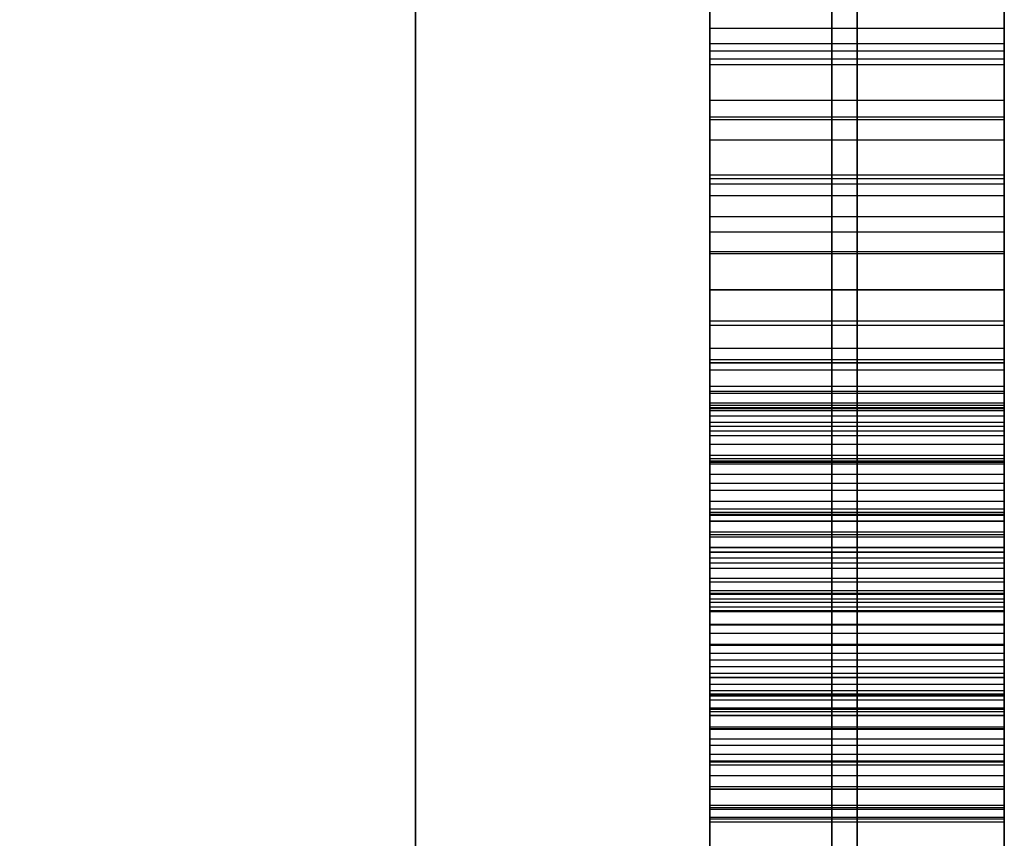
# Model space of a CAD drawing. Header units: millimetres. Extents: x -105 to 152, y -114 to 65.
# Tile 272 of 301: x 102.9 to 104.58, y -35.64 to -34.25. Entities that reach past the tile are written whole.
import ezdxf

# ---------------------------------------------------------------- set-up
doc = ezdxf.new("R2010")
doc.units = ezdxf.units.MM
doc.layers.add('Layer 01', color=7, linetype='Continuous', true_color=0x000000)

# ---------------------------------------------------------------- blocks, each defined once
blk = doc.blocks.new('Block 02')
at = {"layer": 'Layer 01'}
for p, q in [((104.576, -44.661, -25.3488), (104.576, -28.8633, -25.3488)), ((104.576, -40.0858, 25.3488), (104.576, -28.8633, 25.3488)), ((104.326, -34.3128, -39.2656), (104.326, -34.2606, -39.3555)), ((104.326, -34.2606, -39.3555), (104.326, -34.8287, -39.7887)), ((104.576, -34.2867, -39.3105), (104.076, -34.2867, -39.3105)), ((104.076, -34.3913, -37.0055), (104.076, -34.3913, -37.339)), ((104.076, -34.3913, -39.308), (104.076, -34.3913, -39.4552)), ((104.576, -34.5446, -39.5721), (104.076, -34.5446, -39.5721)), ((104.076, -35.1413, -36.4501), (104.076, -34.9137, -36.4501)), ((104.576, -36.5753, -36.601), (104.576, -35.2171, -36.601)), ((104.326, -35.7355, -35.0461), (104.326, -35.2512, -35.5219)), ((104.076, -35.5674, -38.3606), (104.076, -35.2929, -38.3606)), ((104.576, -35.4933, -35.284), (104.076, -35.4933, -35.284)), ((104.326, -35.552, -35.5596), (104.326, -37.1677, -37.2038))]:
    blk.add_line(p, q, dxfattribs=at)
at = {"layer": 'Layer 01', "extrusion": (-1, -1.43993e-29, -8.31344e-30)}
blk.add_arc((0, 0, -104.2831), 37.7071, 307.10293, 352.89707, dxfattribs=at)
at = {"layer": 'Layer 01', "extrusion": (-1, 9.80383e-30, -5.66024e-30)}
blk.add_arc((0, 0, -104.2831), 37.7071, 7.10293, 52.89707, dxfattribs=at)
at = {"layer": 'Layer 01', "extrusion": (1, -3.27175e-29, 1.88895e-29)}
blk.add_arc((0, 0, 104.576), 38.4142, 127.10293, 172.89707, dxfattribs=at)
at = {"layer": 'Layer 01', "extrusion": (1, -7.37095e-16, -9.74511e-16)}
blk.add_arc((0, 0, 104.576), 38.4142, 187.10293, 232.89707, dxfattribs=at)
at = {"layer": 'Layer 01', "extrusion": (-1, 1.67332e-29, 9.6609e-30)}
blk.add_arc((0, 0, -104.576), 56, 304.86576, 355.13424, dxfattribs=at)
at = {"layer": 'Layer 01', "extrusion": (-1, -3.07741e-15, 4.41699e-15)}
blk.add_arc((0, 0, -104.576), 56, 37.47187, 55.13424, dxfattribs=at)
at = {"layer": 'Layer 01', "extrusion": (-1, 3.09204e-29, 9.24197e-30)}
for start, end in [(304.86576, 355.13424), (37.47187, 55.13424)]:
    blk.add_arc((0, 0, -104.576), 56, start, end, dxfattribs=at)
at = {"layer": 'Layer 01', "extrusion": (-1, 5.48639e-30, 3.16757e-30)}
blk.add_arc((0, 0, -103.576), 57, 304.86576, 355.13424, dxfattribs=at)
at = {"layer": 'Layer 01', "extrusion": (-1, -1.4784e-15, 2.12194e-15)}
blk.add_arc((0, 0, -103.576), 57, 29.7693, 55.13424, dxfattribs=at)
at = {"layer": 'Layer 01'}
for points, knots in [([(104.076, -33.4117, -37.1838), (104.076, -33.4404, -37.1593), (104.076, -33.4964, -37.1113), (104.076, -33.5871, -37.0514), (104.076, -33.6806, -37.0038), (104.076, -33.7767, -36.967), (104.076, -33.8764, -36.9443), (104.076, -33.9787, -36.9327), (104.076, -34.0837, -36.9325), (104.076, -34.1913, -36.9458), (104.076, -34.3017, -36.9712), (104.076, -34.4139, -37.0127), (104.076, -34.5277, -37.069), (104.076, -34.6429, -37.1407), (104.076, -34.7609, -37.2256), (104.076, -34.88, -37.3268), (104.076, -35.0011, -37.4425), (104.076, -35.0797, -37.5271), (104.076, -35.1204, -37.5708)], [0, 0, 0, 0, 0.057035, 0.111414, 0.164026, 0.215407, 0.266682, 0.318173, 0.370866, 0.425167, 0.481792, 0.541782, 0.605628, 0.673565, 0.746857, 0.825346, 0.909636, 1, 1, 1, 1]), ([(104.326, -33.4117, -37.1838), (104.326, -33.4404, -37.1593), (104.326, -33.4964, -37.1113), (104.326, -33.5871, -37.0514), (104.326, -33.6806, -37.0038), (104.326, -33.7767, -36.967), (104.326, -33.8764, -36.9443), (104.326, -33.9787, -36.9327), (104.326, -34.0837, -36.9325), (104.326, -34.1913, -36.9458), (104.326, -34.3017, -36.9712), (104.326, -34.4139, -37.0127), (104.326, -34.5277, -37.069), (104.326, -34.6429, -37.1407), (104.326, -34.7609, -37.2256), (104.326, -34.88, -37.3268), (104.326, -35.0011, -37.4425), (104.326, -35.0797, -37.5271), (104.326, -35.1204, -37.5708)], [0, 0, 0, 0, 0.057035, 0.111414, 0.164026, 0.215407, 0.266682, 0.318173, 0.370866, 0.425167, 0.481792, 0.541782, 0.605628, 0.673565, 0.746857, 0.825346, 0.909636, 1, 1, 1, 1]), ([(104.576, -33.4117, -37.1838), (104.576, -33.4404, -37.1593), (104.576, -33.4964, -37.1113), (104.576, -33.5871, -37.0514), (104.576, -33.6806, -37.0038), (104.576, -33.7767, -36.967), (104.576, -33.8764, -36.9443), (104.576, -33.9787, -36.9327), (104.576, -34.0837, -36.9325), (104.576, -34.1913, -36.9458), (104.576, -34.3017, -36.9712), (104.576, -34.4139, -37.0127), (104.576, -34.5277, -37.069), (104.576, -34.6429, -37.1407), (104.576, -34.7609, -37.2256), (104.576, -34.88, -37.3268), (104.576, -35.0011, -37.4425), (104.576, -35.0797, -37.5271), (104.576, -35.1204, -37.5708)], [0, 0, 0, 0, 0.057035, 0.111414, 0.164026, 0.215407, 0.266682, 0.318173, 0.370866, 0.425167, 0.481792, 0.541782, 0.605628, 0.673565, 0.746857, 0.825346, 0.909636, 1, 1, 1, 1]), ([(104.076, -34.9046, -37.8011), (104.076, -34.8711, -37.7648), (104.076, -34.8057, -37.6942), (104.076, -34.7061, -37.5951), (104.076, -34.6083, -37.5053), (104.076, -34.5117, -37.4259), (104.076, -34.4174, -37.3553), (104.076, -34.3243, -37.2952), (104.076, -34.2332, -37.2437), (104.076, -34.1438, -37.202), (104.076, -34.0562, -37.1707), (104.076, -33.9701, -37.1528), (104.076, -33.8862, -37.1477), (104.076, -33.8046, -37.155), (104.076, -33.7249, -37.1745), (104.076, -33.6481, -37.208), (104.076, -33.5735, -37.2535), (104.076, -33.5281, -37.2917), (104.076, -33.5046, -37.3114)], [0, 0, 0, 0, 0.089166, 0.173638, 0.253284, 0.328545, 0.399054, 0.465629, 0.528435, 0.587604, 0.643292, 0.695881, 0.74565, 0.794436, 0.842991, 0.893071, 0.944886, 1, 1, 1, 1]), ([(104.326, -34.9046, -37.8011), (104.326, -34.8711, -37.7648), (104.326, -34.8057, -37.6942), (104.326, -34.7061, -37.5951), (104.326, -34.6083, -37.5053), (104.326, -34.5117, -37.4259), (104.326, -34.4174, -37.3553), (104.326, -34.3243, -37.2952), (104.326, -34.2332, -37.2437), (104.326, -34.1438, -37.202), (104.326, -34.0562, -37.1707), (104.326, -33.9701, -37.1528), (104.326, -33.8862, -37.1477), (104.326, -33.8046, -37.155), (104.326, -33.7249, -37.1745), (104.326, -33.6481, -37.208), (104.326, -33.5735, -37.2535), (104.326, -33.5281, -37.2917), (104.326, -33.5046, -37.3114)], [0, 0, 0, 0, 0.089166, 0.173638, 0.253284, 0.328545, 0.399054, 0.465629, 0.528435, 0.587604, 0.643292, 0.695881, 0.74565, 0.794436, 0.842991, 0.893071, 0.944886, 1, 1, 1, 1]), ([(104.576, -34.9046, -37.8011), (104.576, -34.8711, -37.7648), (104.576, -34.8057, -37.6942), (104.576, -34.7061, -37.5951), (104.576, -34.6083, -37.5053), (104.576, -34.5117, -37.4259), (104.576, -34.4174, -37.3553), (104.576, -34.3243, -37.2952), (104.576, -34.2332, -37.2437), (104.576, -34.1438, -37.202), (104.576, -34.0562, -37.1707), (104.576, -33.9701, -37.1528), (104.576, -33.8862, -37.1477), (104.576, -33.8046, -37.155), (104.576, -33.7249, -37.1745), (104.576, -33.6481, -37.208), (104.576, -33.5735, -37.2535), (104.576, -33.5281, -37.2917), (104.576, -33.5046, -37.3114)], [0, 0, 0, 0, 0.089166, 0.173638, 0.253284, 0.328545, 0.399054, 0.465629, 0.528435, 0.587604, 0.643292, 0.695881, 0.74565, 0.794436, 0.842991, 0.893071, 0.944886, 1, 1, 1, 1]), ([(104.076, -34.3128, -39.2656), (104.076, -34.3358, -39.2783), (104.076, -34.3807, -39.3032), (104.076, -34.4482, -39.3366), (104.076, -34.5138, -39.3657), (104.076, -34.5787, -39.3883), (104.076, -34.6415, -39.4084), (104.076, -34.7033, -39.4223), (104.076, -34.7634, -39.4313), (104.076, -34.8221, -39.4366), (104.076, -34.8795, -39.4362), (104.076, -34.9359, -39.4292), (104.076, -34.9912, -39.4174), (104.076, -35.0453, -39.3987), (104.076, -35.0981, -39.3743), (104.076, -35.15, -39.3441), (104.076, -35.2014, -39.3093), (104.076, -35.2331, -39.2815), (104.076, -35.2492, -39.2674)], [0, 0, 0, 0, 0.077827, 0.152121, 0.22276, 0.290293, 0.355551, 0.417675, 0.477726, 0.5355, 0.591878, 0.647447, 0.703325, 0.759084, 0.816512, 0.875353, 0.936573, 1, 1, 1, 1]), ([(104.326, -34.3128, -39.2656), (104.326, -34.3358, -39.2783), (104.326, -34.3807, -39.3032), (104.326, -34.4482, -39.3366), (104.326, -34.5138, -39.3657), (104.326, -34.5787, -39.3883), (104.326, -34.6415, -39.4084), (104.326, -34.7033, -39.4223), (104.326, -34.7634, -39.4313), (104.326, -34.8221, -39.4366), (104.326, -34.8795, -39.4362), (104.326, -34.9359, -39.4292), (104.326, -34.9912, -39.4174), (104.326, -35.0453, -39.3987), (104.326, -35.0981, -39.3743), (104.326, -35.15, -39.3441), (104.326, -35.2014, -39.3093), (104.326, -35.2331, -39.2815), (104.326, -35.2492, -39.2674)], [0, 0, 0, 0, 0.077827, 0.152121, 0.22276, 0.290293, 0.355551, 0.417675, 0.477726, 0.5355, 0.591878, 0.647447, 0.703325, 0.759084, 0.816512, 0.875353, 0.936573, 1, 1, 1, 1]), ([(104.576, -34.3128, -39.2656), (104.576, -34.3358, -39.2783), (104.576, -34.3807, -39.3032), (104.576, -34.4482, -39.3366), (104.576, -34.5138, -39.3657), (104.576, -34.5787, -39.3883), (104.576, -34.6415, -39.4084), (104.576, -34.7033, -39.4223), (104.576, -34.7634, -39.4313), (104.576, -34.8221, -39.4366), (104.576, -34.8795, -39.4362), (104.576, -34.9359, -39.4292), (104.576, -34.9912, -39.4174), (104.576, -35.0453, -39.3987), (104.576, -35.0981, -39.3743), (104.576, -35.15, -39.3441), (104.576, -35.2014, -39.3093), (104.576, -35.2331, -39.2815), (104.576, -35.2492, -39.2674)], [0, 0, 0, 0, 0.077827, 0.152121, 0.22276, 0.290293, 0.355551, 0.417675, 0.477726, 0.5355, 0.591878, 0.647447, 0.703325, 0.759084, 0.816512, 0.875353, 0.936573, 1, 1, 1, 1]), ([(104.076, -34.9095, -39.6052), (104.076, -34.895, -39.6191), (104.076, -34.8686, -39.6444), (104.076, -34.8382, -39.6876), (104.076, -34.8241, -39.7369), (104.076, -34.8271, -39.7706), (104.076, -34.8287, -39.7887)], [0, 0, 0, 0, 0.2857363, 0.5210712, 0.7430742, 1, 1, 1, 1]), ([(104.326, -34.9095, -39.6052), (104.326, -34.895, -39.6191), (104.326, -34.8686, -39.6444), (104.326, -34.8382, -39.6876), (104.326, -34.8241, -39.7369), (104.326, -34.8271, -39.7706), (104.326, -34.8287, -39.7887)], [0, 0, 0, 0, 0.2857363, 0.5210712, 0.7430742, 1, 1, 1, 1]), ([(104.576, -34.9095, -39.6052), (104.576, -34.895, -39.6191), (104.576, -34.8686, -39.6444), (104.576, -34.8382, -39.6876), (104.576, -34.8241, -39.7369), (104.576, -34.8271, -39.7706), (104.576, -34.8287, -39.7887)], [0, 0, 0, 0, 0.2857363, 0.5210712, 0.7430742, 1, 1, 1, 1]), ([(104.076, -35.4669, -37.3393), (104.076, -35.4253, -37.2958), (104.076, -35.3447, -37.2116), (104.076, -35.2358, -37.0821), (104.076, -35.1418, -36.9551), (104.076, -35.0627, -36.8309), (104.076, -34.999, -36.7092), (104.076, -34.9504, -36.59), (104.076, -34.9162, -36.4734), (104.076, -34.8977, -36.3589), (104.076, -34.8941, -36.2466), (104.076, -34.9038, -36.1366), (104.076, -34.9272, -36.0284), (104.076, -34.9644, -35.9222), (104.076, -35.0163, -35.8184), (104.076, -35.0813, -35.7166), (104.076, -35.1593, -35.6162), (104.076, -35.22, -35.5539), (104.076, -35.2512, -35.5219)], [0, 0, 0, 0, 0.086261, 0.16703, 0.242393, 0.31246, 0.3779, 0.438977, 0.496677, 0.551656, 0.604809, 0.657268, 0.709538, 0.763063, 0.818109, 0.87553, 0.935923, 1, 1, 1, 1]), ([(104.076, -35.2492, -39.2674), (104.076, -35.2693, -39.2477), (104.076, -35.3089, -39.2089), (104.076, -35.3563, -39.1414), (104.076, -35.3925, -39.0685), (104.076, -35.4158, -38.9899), (104.076, -35.429, -38.9061), (104.076, -35.4289, -38.817), (104.076, -35.4176, -38.7224), (104.076, -35.3947, -38.6238), (104.076, -35.3624, -38.5221), (104.076, -35.3217, -38.4193), (104.076, -35.272, -38.3165), (104.076, -35.2148, -38.2132), (104.076, -35.1497, -38.1096), (104.076, -35.0758, -38.0065), (104.076, -34.9943, -37.9027), (104.076, -34.935, -37.8355), (104.076, -34.9046, -37.8011)], [0, 0, 0, 0, 0.050641, 0.099904, 0.147938, 0.196821, 0.247094, 0.300432, 0.357074, 0.418492, 0.482848, 0.549262, 0.617726, 0.688692, 0.762074, 0.838304, 0.917382, 1, 1, 1, 1]), ([(104.076, -35.2875, -39.3743), (104.076, -35.2727, -39.387), (104.076, -35.243, -39.4124), (104.076, -35.194, -39.4457), (104.076, -35.1417, -39.4755), (104.076, -35.087, -39.5008), (104.076, -35.0335, -39.5234), (104.076, -34.986, -39.5493), (104.076, -34.9442, -39.5753), (104.076, -34.9206, -39.5956), (104.076, -34.9095, -39.6052)], [0, 0, 0, 0, 0.130969, 0.263552, 0.398726, 0.536178, 0.669434, 0.790418, 0.901029, 1, 1, 1, 1]), ([(104.326, -35.4669, -37.3393), (104.326, -35.4253, -37.2958), (104.326, -35.3447, -37.2116), (104.326, -35.2358, -37.0821), (104.326, -35.1418, -36.9551), (104.326, -35.0627, -36.8309), (104.326, -34.999, -36.7092), (104.326, -34.9504, -36.59), (104.326, -34.9162, -36.4734), (104.326, -34.8977, -36.3589), (104.326, -34.8941, -36.2466), (104.326, -34.9038, -36.1366), (104.326, -34.9272, -36.0284), (104.326, -34.9644, -35.9222), (104.326, -35.0163, -35.8184), (104.326, -35.0813, -35.7166), (104.326, -35.1593, -35.6162), (104.326, -35.22, -35.5539), (104.326, -35.2512, -35.5219)], [0, 0, 0, 0, 0.086261, 0.16703, 0.242393, 0.31246, 0.3779, 0.438977, 0.496677, 0.551656, 0.604809, 0.657268, 0.709538, 0.763063, 0.818109, 0.87553, 0.935923, 1, 1, 1, 1]), ([(104.326, -35.2492, -39.2674), (104.326, -35.2693, -39.2477), (104.326, -35.3089, -39.2089), (104.326, -35.3563, -39.1414), (104.326, -35.3925, -39.0685), (104.326, -35.4158, -38.9899), (104.326, -35.429, -38.9061), (104.326, -35.4289, -38.817), (104.326, -35.4176, -38.7224), (104.326, -35.3947, -38.6238), (104.326, -35.3624, -38.5221), (104.326, -35.3217, -38.4193), (104.326, -35.272, -38.3165), (104.326, -35.2148, -38.2132), (104.326, -35.1497, -38.1096), (104.326, -35.0758, -38.0065), (104.326, -34.9943, -37.9027), (104.326, -34.935, -37.8355), (104.326, -34.9046, -37.8011)], [0, 0, 0, 0, 0.050641, 0.099904, 0.147938, 0.196821, 0.247094, 0.300432, 0.357074, 0.418492, 0.482848, 0.549262, 0.617726, 0.688692, 0.762074, 0.838304, 0.917382, 1, 1, 1, 1]), ([(104.326, -35.2875, -39.3743), (104.326, -35.2727, -39.387), (104.326, -35.243, -39.4124), (104.326, -35.194, -39.4457), (104.326, -35.1417, -39.4755), (104.326, -35.087, -39.5008), (104.326, -35.0335, -39.5234), (104.326, -34.986, -39.5493), (104.326, -34.9442, -39.5753), (104.326, -34.9206, -39.5956), (104.326, -34.9095, -39.6052)], [0, 0, 0, 0, 0.130969, 0.263552, 0.398726, 0.536178, 0.669434, 0.790418, 0.901029, 1, 1, 1, 1]), ([(104.576, -35.4669, -37.3393), (104.576, -35.4253, -37.2958), (104.576, -35.3447, -37.2116), (104.576, -35.2358, -37.0821), (104.576, -35.1418, -36.9551), (104.576, -35.0627, -36.8309), (104.576, -34.999, -36.7092), (104.576, -34.9504, -36.59), (104.576, -34.9162, -36.4734), (104.576, -34.8977, -36.3589), (104.576, -34.8941, -36.2466), (104.576, -34.9038, -36.1366), (104.576, -34.9272, -36.0284), (104.576, -34.9644, -35.9222), (104.576, -35.0163, -35.8184), (104.576, -35.0813, -35.7166), (104.576, -35.1593, -35.6162), (104.576, -35.22, -35.5539), (104.576, -35.2512, -35.5219)], [0, 0, 0, 0, 0.086261, 0.16703, 0.242393, 0.31246, 0.3779, 0.438977, 0.496677, 0.551656, 0.604809, 0.657268, 0.709538, 0.763063, 0.818109, 0.87553, 0.935923, 1, 1, 1, 1]), ([(104.576, -35.2492, -39.2674), (104.576, -35.2693, -39.2477), (104.576, -35.3089, -39.2089), (104.576, -35.3563, -39.1414), (104.576, -35.3925, -39.0685), (104.576, -35.4158, -38.9899), (104.576, -35.429, -38.9061), (104.576, -35.4289, -38.817), (104.576, -35.4176, -38.7224), (104.576, -35.3947, -38.6238), (104.576, -35.3624, -38.5221), (104.576, -35.3217, -38.4193), (104.576, -35.272, -38.3165), (104.576, -35.2148, -38.2132), (104.576, -35.1497, -38.1096), (104.576, -35.0758, -38.0065), (104.576, -34.9943, -37.9027), (104.576, -34.935, -37.8355), (104.576, -34.9046, -37.8011)], [0, 0, 0, 0, 0.050641, 0.099904, 0.147938, 0.196821, 0.247094, 0.300432, 0.357074, 0.418492, 0.482848, 0.549262, 0.617726, 0.688692, 0.762074, 0.838304, 0.917382, 1, 1, 1, 1]), ([(104.576, -35.2875, -39.3743), (104.576, -35.2727, -39.387), (104.576, -35.243, -39.4124), (104.576, -35.194, -39.4457), (104.576, -35.1417, -39.4755), (104.576, -35.087, -39.5008), (104.576, -35.0335, -39.5234), (104.576, -34.986, -39.5493), (104.576, -34.9442, -39.5753), (104.576, -34.9206, -39.5956), (104.576, -34.9095, -39.6052)], [0, 0, 0, 0, 0.130969, 0.263552, 0.398726, 0.536178, 0.669434, 0.790418, 0.901029, 1, 1, 1, 1]), ([(104.076, -35.3332, -35.5942), (104.076, -35.3127, -35.6155), (104.076, -35.2723, -35.6575), (104.076, -35.2199, -35.7266), (104.076, -35.1759, -35.7991), (104.076, -35.1405, -35.8749), (104.076, -35.1134, -35.9541), (104.076, -35.0952, -36.0369), (104.076, -35.086, -36.123), (104.076, -35.0831, -36.2128), (104.076, -35.0942, -36.3079), (104.076, -35.1228, -36.4081), (104.076, -35.1678, -36.5139), (104.076, -35.2296, -36.6253), (104.076, -35.3071, -36.7428), (104.076, -35.4024, -36.8653), (104.076, -35.5127, -36.9949), (104.076, -35.5948, -37.0803), (104.076, -35.6376, -37.1248)], [0, 0, 0, 0, 0.049933, 0.098576, 0.146218, 0.19311, 0.239798, 0.287503, 0.336111, 0.386133, 0.439243, 0.497166, 0.561801, 0.633235, 0.712374, 0.79959, 0.895559, 1, 1, 1, 1]), ([(104.326, -35.3332, -35.5942), (104.326, -35.3127, -35.6155), (104.326, -35.2723, -35.6575), (104.326, -35.2199, -35.7266), (104.326, -35.1759, -35.7991), (104.326, -35.1405, -35.8749), (104.326, -35.1134, -35.9541), (104.326, -35.0952, -36.0369), (104.326, -35.086, -36.123), (104.326, -35.0831, -36.2128), (104.326, -35.0942, -36.3079), (104.326, -35.1228, -36.4081), (104.326, -35.1678, -36.5139), (104.326, -35.2296, -36.6253), (104.326, -35.3071, -36.7428), (104.326, -35.4024, -36.8653), (104.326, -35.5127, -36.9949), (104.326, -35.5948, -37.0803), (104.326, -35.6376, -37.1248)], [0, 0, 0, 0, 0.049933, 0.098576, 0.146218, 0.19311, 0.239798, 0.287503, 0.336111, 0.386133, 0.439243, 0.497166, 0.561801, 0.633235, 0.712374, 0.79959, 0.895559, 1, 1, 1, 1]), ([(104.576, -35.6376, -37.1248), (104.576, -35.5948, -37.0803), (104.576, -35.5127, -36.9949), (104.576, -35.4024, -36.8653), (104.576, -35.3071, -36.7428), (104.576, -35.2296, -36.6253), (104.576, -35.1678, -36.5139), (104.576, -35.1228, -36.4081), (104.576, -35.0942, -36.3079), (104.576, -35.0831, -36.2128), (104.576, -35.086, -36.123), (104.576, -35.0952, -36.0369), (104.576, -35.1134, -35.9541), (104.576, -35.1405, -35.8749), (104.576, -35.1759, -35.7991), (104.576, -35.2199, -35.7266), (104.576, -35.2723, -35.6575), (104.576, -35.3127, -35.6155), (104.576, -35.3332, -35.5942)], [-1, -1, -1, -1, -0.895559, -0.79959, -0.712374, -0.633235, -0.561801, -0.497166, -0.439243, -0.386133, -0.336111, -0.287503, -0.239798, -0.19311, -0.146218, -0.098576, -0.049933, 0, 0, 0, 0]), ([(104.076, -35.1204, -37.5708), (104.076, -35.1539, -37.6093), (104.076, -35.2197, -37.6848), (104.076, -35.3078, -37.8031), (104.076, -35.3852, -37.9221), (104.076, -35.4515, -38.0423), (104.076, -35.5056, -38.1642), (104.076, -35.5491, -38.287), (104.076, -35.5808, -38.4113), (104.076, -35.6017, -38.5355), (104.076, -35.6099, -38.658), (104.076, -35.6047, -38.7765), (104.076, -35.5859, -38.8898), (104.076, -35.5534, -38.9978), (104.076, -35.5075, -39.1009), (104.076, -35.4472, -39.1982), (104.076, -35.3748, -39.2914), (104.076, -35.317, -39.3463), (104.076, -35.2875, -39.3743)], [0, 0, 0, 0, 0.07549, 0.148085, 0.218086, 0.285425, 0.351038, 0.415215, 0.478025, 0.540605, 0.601275, 0.659486, 0.715709, 0.770801, 0.825946, 0.882184, 0.939809, 1, 1, 1, 1]), ([(104.326, -35.1204, -37.5708), (104.326, -35.1539, -37.6093), (104.326, -35.2197, -37.6848), (104.326, -35.3078, -37.8031), (104.326, -35.3852, -37.9221), (104.326, -35.4515, -38.0423), (104.326, -35.5056, -38.1642), (104.326, -35.5491, -38.287), (104.326, -35.5808, -38.4113), (104.326, -35.6017, -38.5355), (104.326, -35.6099, -38.658), (104.326, -35.6047, -38.7765), (104.326, -35.5859, -38.8898), (104.326, -35.5534, -38.9978), (104.326, -35.5075, -39.1009), (104.326, -35.4472, -39.1982), (104.326, -35.3748, -39.2914), (104.326, -35.317, -39.3463), (104.326, -35.2875, -39.3743)], [0, 0, 0, 0, 0.07549, 0.148085, 0.218086, 0.285425, 0.351038, 0.415215, 0.478025, 0.540605, 0.601275, 0.659486, 0.715709, 0.770801, 0.825946, 0.882184, 0.939809, 1, 1, 1, 1]), ([(104.576, -35.1204, -37.5708), (104.576, -35.1539, -37.6093), (104.576, -35.2197, -37.6848), (104.576, -35.3078, -37.8031), (104.576, -35.3852, -37.9221), (104.576, -35.4515, -38.0423), (104.576, -35.5056, -38.1642), (104.576, -35.5491, -38.287), (104.576, -35.5808, -38.4113), (104.576, -35.6017, -38.5355), (104.576, -35.6099, -38.658), (104.576, -35.6047, -38.7765), (104.576, -35.5859, -38.8898), (104.576, -35.5534, -38.9978), (104.576, -35.5075, -39.1009), (104.576, -35.4472, -39.1982), (104.576, -35.3748, -39.2914), (104.576, -35.317, -39.3463), (104.576, -35.2875, -39.3743)], [0, 0, 0, 0, 0.07549, 0.148085, 0.218086, 0.285425, 0.351038, 0.415215, 0.478025, 0.540605, 0.601275, 0.659486, 0.715709, 0.770801, 0.825946, 0.882184, 0.939809, 1, 1, 1, 1]), ([(104.076, -35.552, -35.5596), (104.076, -35.5446, -35.5527), (104.076, -35.5304, -35.5394), (104.076, -35.5045, -35.5268), (104.076, -35.477, -35.5217), (104.076, -35.4483, -35.5249), (104.076, -35.4192, -35.5332), (104.076, -35.3903, -35.5487), (104.076, -35.3609, -35.5687), (104.076, -35.3427, -35.5854), (104.076, -35.3332, -35.5942)], [0, 0, 0, 0, 0.120875, 0.231869, 0.340681, 0.453027, 0.574683, 0.703086, 0.844814, 1, 1, 1, 1]), ([(104.326, -35.552, -35.5596), (104.326, -35.5446, -35.5527), (104.326, -35.5304, -35.5394), (104.326, -35.5045, -35.5268), (104.326, -35.477, -35.5217), (104.326, -35.4483, -35.5249), (104.326, -35.4192, -35.5332), (104.326, -35.3903, -35.5487), (104.326, -35.3609, -35.5687), (104.326, -35.3427, -35.5854), (104.326, -35.3332, -35.5942)], [0, 0, 0, 0, 0.120875, 0.231869, 0.340681, 0.453027, 0.574683, 0.703086, 0.844814, 1, 1, 1, 1]), ([(104.576, -35.552, -35.5596), (104.576, -35.5446, -35.5527), (104.576, -35.5304, -35.5394), (104.576, -35.5045, -35.5268), (104.576, -35.477, -35.5217), (104.576, -35.4483, -35.5249), (104.576, -35.4192, -35.5332), (104.576, -35.3903, -35.5487), (104.576, -35.3609, -35.5687), (104.576, -35.3427, -35.5854), (104.576, -35.3332, -35.5942)], [0, 0, 0, 0, 0.120875, 0.231869, 0.340681, 0.453027, 0.574683, 0.703086, 0.844814, 1, 1, 1, 1]), ([(104.076, -37.1731, -37.5314), (104.076, -37.1439, -37.5589), (104.076, -37.0868, -37.6127), (104.076, -36.9939, -37.6815), (104.076, -36.8992, -37.7401), (104.076, -36.8008, -37.7853), (104.076, -36.7006, -37.8209), (104.076, -36.597, -37.8432), (104.076, -36.4909, -37.8541), (104.076, -36.3822, -37.8536), (104.076, -36.2713, -37.8403), (104.076, -36.1591, -37.812), (104.076, -36.0459, -37.7686), (104.076, -35.9317, -37.7112), (104.076, -35.8163, -37.6392), (104.076, -35.6996, -37.5533), (104.076, -35.5821, -37.4525), (104.076, -35.5062, -37.3779), (104.076, -35.4669, -37.3393)], [0, 0, 0, 0, 0.061705, 0.120411, 0.177264, 0.23255, 0.286593, 0.340444, 0.394894, 0.450301, 0.507056, 0.566092, 0.627661, 0.693087, 0.762278, 0.836426, 0.915463, 1, 1, 1, 1]), ([(104.326, -37.1731, -37.5314), (104.326, -37.1439, -37.5589), (104.326, -37.0868, -37.6127), (104.326, -36.9939, -37.6815), (104.326, -36.8992, -37.7401), (104.326, -36.8008, -37.7853), (104.326, -36.7006, -37.8209), (104.326, -36.597, -37.8432), (104.326, -36.4909, -37.8541), (104.326, -36.3822, -37.8536), (104.326, -36.2713, -37.8403), (104.326, -36.1591, -37.812), (104.326, -36.0459, -37.7686), (104.326, -35.9317, -37.7112), (104.326, -35.8163, -37.6392), (104.326, -35.6996, -37.5533), (104.326, -35.5821, -37.4525), (104.326, -35.5062, -37.3779), (104.326, -35.4669, -37.3393)], [0, 0, 0, 0, 0.061705, 0.120411, 0.177264, 0.23255, 0.286593, 0.340444, 0.394894, 0.450301, 0.507056, 0.566092, 0.627661, 0.693087, 0.762278, 0.836426, 0.915463, 1, 1, 1, 1]), ([(104.576, -37.1731, -37.5314), (104.576, -37.1439, -37.5589), (104.576, -37.0868, -37.6127), (104.576, -36.9939, -37.6815), (104.576, -36.8992, -37.7401), (104.576, -36.8008, -37.7853), (104.576, -36.7006, -37.8209), (104.576, -36.597, -37.8432), (104.576, -36.4909, -37.8541), (104.576, -36.3822, -37.8536), (104.576, -36.2713, -37.8403), (104.576, -36.1591, -37.812), (104.576, -36.0459, -37.7686), (104.576, -35.9317, -37.7112), (104.576, -35.8163, -37.6392), (104.576, -35.6996, -37.5533), (104.576, -35.5821, -37.4525), (104.576, -35.5062, -37.3779), (104.576, -35.4669, -37.3393)], [0, 0, 0, 0, 0.061705, 0.120411, 0.177264, 0.23255, 0.286593, 0.340444, 0.394894, 0.450301, 0.507056, 0.566092, 0.627661, 0.693087, 0.762278, 0.836426, 0.915463, 1, 1, 1, 1]), ([(104.2831, -37.4177, -4.6626), (103.8135, -36.9446, -4.6615), (103.3439, -36.4714, -4.6604), (102.8744, -35.9981, -4.6592), (102.7545, -35.8772, -4.6589), (102.6346, -35.7563, -4.6586), (102.5147, -35.6355, -4.6583)], [0, 0, 0, 0, 2, 2, 2, 2.510781, 2.510781, 2.510781, 2.510781])]:
    blk.add_open_spline(points, degree=3, knots=knots, dxfattribs=at)
for points in [[(104.576, -34.2606, -39.3555), (104.326, -34.2606, -39.3555), (104.076, -34.2606, -39.3555)], [(104.076, -34.2606, -39.3555), (104.076, -34.2867, -39.3105), (104.076, -34.3128, -39.2656)], [(104.076, -34.8287, -39.7887), (104.076, -34.5446, -39.5721), (104.076, -34.2606, -39.3555)], [(104.576, -34.2606, -39.3555), (104.576, -34.2867, -39.3105), (104.576, -34.3128, -39.2656)], [(104.576, -34.8287, -39.7887), (104.576, -34.5446, -39.5721), (104.576, -34.2606, -39.3555)], [(104.076, -34.2988, -36.9729), (104.326, -34.2988, -36.9729), (104.576, -34.2988, -36.9729)], [(104.576, -34.3128, -39.2656), (104.326, -34.3128, -39.2656), (104.076, -34.3128, -39.2656)], [(104.076, -34.3219, -37.295), (104.326, -34.3219, -37.295), (104.576, -34.3219, -37.295)], [(104.076, -34.3821, -39.3032), (104.326, -34.3821, -39.3032), (104.576, -34.3821, -39.3032)], [(104.076, -34.4106, -37.0136), (104.326, -34.4106, -37.0136), (104.576, -34.4106, -37.0136)], [(104.076, -34.4149, -37.3551), (104.326, -34.4149, -37.3551), (104.576, -34.4149, -37.3551)], [(104.076, -34.4495, -39.3366), (104.326, -34.4495, -39.3366), (104.576, -34.4495, -39.3366)], [(104.076, -34.5091, -37.425), (104.326, -34.5091, -37.425), (104.576, -34.5091, -37.425)], [(104.076, -34.5152, -39.3652), (104.326, -34.5152, -39.3652), (104.576, -34.5152, -39.3652)], [(104.076, -34.5243, -37.0695), (104.326, -34.5243, -37.0695), (104.576, -34.5243, -37.0695)], [(104.076, -34.5796, -39.3883), (104.326, -34.5796, -39.3883), (104.576, -34.5796, -39.3883)], [(104.076, -34.6057, -37.5046), (104.326, -34.6057, -37.5046), (104.576, -34.6057, -37.5046)], [(104.076, -34.6391, -37.14), (104.326, -34.6391, -37.14), (104.576, -34.6391, -37.14)], [(104.076, -34.6428, -39.4077), (104.326, -34.6428, -39.4077), (104.576, -34.6428, -39.4077)], [(104.076, -34.7035, -37.5939), (104.326, -34.7035, -37.5939), (104.576, -34.7035, -37.5939)], [(104.076, -34.7041, -39.4217), (104.326, -34.7041, -39.4217), (104.576, -34.7041, -39.4217)], [(104.076, -34.757, -37.2251), (104.326, -34.757, -37.2251), (104.576, -34.757, -37.2251)], [(104.076, -34.7643, -39.4308), (104.326, -34.7643, -39.4308), (104.576, -34.7643, -39.4308)], [(104.076, -34.8032, -37.693), (104.326, -34.8032, -37.693), (104.576, -34.8032, -37.693)], [(104.076, -34.8226, -39.4357), (104.326, -34.8226, -39.4357), (104.576, -34.8226, -39.4357)], [(104.076, -34.8275, -39.7347), (104.326, -34.8275, -39.7347), (104.576, -34.8275, -39.7347)], [(104.576, -34.8287, -39.7887), (104.326, -34.8287, -39.7887), (104.076, -34.8287, -39.7887)], [(104.076, -34.8402, -39.6897), (104.326, -34.8402, -39.6897), (104.576, -34.8402, -39.6897)], [(104.076, -34.8676, -39.6484), (104.326, -34.8676, -39.6484), (104.576, -34.8676, -39.6484)], [(104.076, -34.8761, -37.3254), (104.326, -34.8761, -37.3254), (104.576, -34.8761, -37.3254)], [(104.076, -34.8797, -39.4351), (104.326, -34.8797, -39.4351), (104.576, -34.8797, -39.4351)], [(104.076, -34.8963, -36.2462), (104.326, -34.8963, -36.2462), (104.576, -34.8963, -36.2462)], [(104.076, -34.9, -36.3574), (104.326, -34.9, -36.3574), (104.576, -34.9, -36.3574)], [(104.576, -34.9046, -37.8011), (104.326, -34.9046, -37.8011), (104.076, -34.9046, -37.8011)], [(104.076, -34.906, -36.1368), (104.326, -34.906, -36.1368), (104.576, -34.906, -36.1368)], [(104.576, -34.9095, -39.6052), (104.326, -34.9095, -39.6052), (104.076, -34.9095, -39.6052)], [(104.076, -34.9182, -36.471), (104.326, -34.9182, -36.471), (104.576, -34.9182, -36.471)], [(104.076, -34.9291, -36.0299), (104.326, -34.9291, -36.0299), (104.576, -34.9291, -36.0299)], [(104.076, -34.9356, -39.4284), (104.326, -34.9356, -39.4284), (104.576, -34.9356, -39.4284)], [(104.076, -34.9435, -39.5773), (104.326, -34.9435, -39.5773), (104.576, -34.9435, -39.5773)], [(104.076, -34.9516, -36.5871), (104.326, -34.9516, -36.5871), (104.576, -34.9516, -36.5871)], [(104.076, -34.9662, -35.9242), (104.326, -34.9662, -35.9242), (104.576, -34.9662, -35.9242)], [(104.076, -34.9849, -39.5505), (104.326, -34.9849, -39.5505), (104.576, -34.9849, -39.5505)], [(104.076, -34.9909, -39.4162), (104.326, -34.9909, -39.4162), (104.576, -34.9909, -39.4162)], [(104.076, -34.9946, -37.9051), (104.326, -34.9946, -37.9051), (104.576, -34.9946, -37.9051)], [(104.076, -34.997, -37.4408), (104.326, -34.997, -37.4408), (104.576, -34.997, -37.4408)], [(104.076, -34.9996, -36.7056), (104.326, -34.9996, -36.7056), (104.576, -34.9996, -36.7056)], [(104.076, -35.0172, -35.8209), (104.326, -35.0172, -35.8209), (104.576, -35.0172, -35.8209)], [(104.076, -35.0323, -39.525), (104.326, -35.0323, -39.525), (104.576, -35.0323, -39.525)], [(104.076, -35.0444, -39.398), (104.326, -35.0444, -39.398), (104.576, -35.0444, -39.398)], [(104.076, -35.0628, -36.8271), (104.326, -35.0628, -36.8271), (104.576, -35.0628, -36.8271)], [(104.076, -35.076, -38.0083), (104.326, -35.076, -38.0083), (104.576, -35.076, -38.0083)], [(104.076, -35.0817, -35.7194), (104.326, -35.0817, -35.7194), (104.576, -35.0817, -35.7194)], [(104.076, -35.0853, -36.211), (104.326, -35.0853, -36.211), (104.576, -35.0853, -36.211)], [(104.076, -35.0863, -39.5007), (104.326, -35.0863, -39.5007), (104.576, -35.0863, -39.5007)], [(104.076, -35.0871, -36.1222), (104.326, -35.0871, -36.1222), (104.576, -35.0871, -36.1222)], [(104.076, -35.0962, -36.3045), (104.326, -35.0962, -36.3045), (104.576, -35.0962, -36.3045)], [(104.076, -35.0968, -36.0366), (104.326, -35.0968, -36.0366), (104.576, -35.0968, -36.0366)], [(104.076, -35.0973, -39.3737), (104.326, -35.0973, -39.3737), (104.576, -35.0973, -39.3737)], [(104.076, -35.1151, -35.9539), (104.326, -35.1151, -35.9539), (104.576, -35.1151, -35.9539)], [(104.576, -35.1204, -37.5708), (104.326, -35.1204, -37.5708), (104.076, -35.1204, -37.5708)], [(104.076, -35.1236, -36.4036), (104.326, -35.1236, -36.4036), (104.576, -35.1236, -36.4036)], [(104.076, -35.1412, -36.9511), (104.326, -35.1412, -36.9511), (104.576, -35.1412, -36.9511)], [(104.076, -35.1416, -39.4746), (104.326, -35.1416, -39.4746), (104.576, -35.1416, -39.4746)], [(104.076, -35.1418, -35.8755), (104.326, -35.1418, -35.8755), (104.576, -35.1418, -35.8755)], [(104.076, -35.1489, -39.3439), (104.326, -35.1489, -39.3439), (104.576, -35.1489, -39.3439)], [(104.076, -35.1495, -38.1116), (104.326, -35.1495, -38.1116), (104.576, -35.1495, -38.1116)], [(104.076, -35.1594, -35.6197), (104.326, -35.1594, -35.6197), (104.576, -35.1594, -35.6197)], [(104.076, -35.1679, -36.5093), (104.326, -35.1679, -36.5093), (104.576, -35.1679, -36.5093)], [(104.076, -35.1771, -35.8002), (104.326, -35.1771, -35.8002), (104.576, -35.1771, -35.8002)], [(104.076, -35.1939, -39.4448), (104.326, -35.1939, -39.4448), (104.576, -35.1939, -39.4448)], [(104.076, -35.2, -39.3087), (104.326, -35.2, -39.3087), (104.576, -35.2, -39.3087)], [(104.076, -35.2145, -38.2149), (104.326, -35.2145, -38.2149), (104.576, -35.2145, -38.2149)], [(104.076, -35.2194, -37.6875), (104.326, -35.2194, -37.6875), (104.576, -35.2194, -37.6875)], [(104.076, -35.2208, -35.7279), (104.326, -35.2208, -35.7279), (104.576, -35.2208, -35.7279)], [(104.076, -35.2287, -36.6205), (104.326, -35.2287, -36.6205), (104.576, -35.2287, -36.6205)], [(104.076, -35.2348, -37.0781), (104.326, -35.2348, -37.0781), (104.576, -35.2348, -37.0781)], [(104.076, -35.2425, -39.4114), (104.326, -35.2425, -39.4114), (104.576, -35.2425, -39.4114)], [(104.576, -35.2492, -39.2674), (104.326, -35.2492, -39.2674), (104.076, -35.2492, -39.2674)], [(104.576, -35.2512, -35.5219), (104.326, -35.2512, -35.5219), (104.076, -35.2512, -35.5219)], [(104.076, -35.2512, -35.5219), (104.076, -35.4933, -35.284), (104.076, -35.7355, -35.0461)], [(104.576, -35.2512, -35.5219), (104.576, -35.4933, -35.284), (104.576, -35.7355, -35.0461)], [(104.076, -35.2717, -38.3182), (104.326, -35.2717, -38.3182), (104.576, -35.2717, -38.3182)], [(104.076, -35.2731, -35.6592), (104.326, -35.2731, -35.6592), (104.576, -35.2731, -35.6592)], [(104.576, -35.2875, -39.3743), (104.326, -35.2875, -39.3743), (104.076, -35.2875, -39.3743)], [(104.076, -35.3059, -36.7378), (104.326, -35.3059, -36.7378), (104.576, -35.3059, -36.7378)], [(104.076, -35.3075, -39.2066), (104.326, -35.3075, -39.2066), (104.576, -35.3075, -39.2066)], [(104.076, -35.3075, -37.8054), (104.326, -35.3075, -37.8054), (104.576, -35.3075, -37.8054)], [(104.076, -35.3209, -38.4209), (104.326, -35.3209, -38.4209), (104.576, -35.3209, -38.4209)], [(104.576, -35.3332, -35.5942), (104.326, -35.3332, -35.5942), (104.076, -35.3332, -35.5942)], [(104.076, -35.3435, -37.2075), (104.326, -35.3435, -37.2075), (104.576, -35.3435, -37.2075)], [(104.076, -35.3549, -39.1398), (104.326, -35.3549, -39.1398), (104.576, -35.3549, -39.1398)], [(104.076, -35.3616, -38.5236), (104.326, -35.3616, -38.5236), (104.576, -35.3616, -38.5236)], [(104.076, -35.3624, -35.5687), (104.326, -35.3624, -35.5687), (104.576, -35.3624, -35.5687)], [(104.076, -35.3737, -39.288), (104.326, -35.3737, -39.288), (104.576, -35.3737, -39.288)], [(104.076, -35.3847, -37.9245), (104.326, -35.3847, -37.9245), (104.576, -35.3847, -37.9245)], [(104.076, -35.3902, -39.0681), (104.326, -35.3902, -39.0681), (104.576, -35.3902, -39.0681)], [(104.076, -35.3916, -35.5486), (104.326, -35.3916, -35.5486), (104.576, -35.3916, -35.5486)], [(104.076, -35.3938, -38.6257), (104.326, -35.3938, -38.6257), (104.576, -35.3938, -38.6257)], [(104.076, -35.4001, -36.8605), (104.326, -35.4001, -36.8605), (104.576, -35.4001, -36.8605)], [(104.076, -35.4139, -38.9903), (104.326, -35.4139, -38.9903), (104.576, -35.4139, -38.9903)], [(104.076, -35.4163, -38.7254), (104.326, -35.4163, -38.7254), (104.576, -35.4163, -38.7254)], [(104.076, -35.4201, -35.5341), (104.326, -35.4201, -35.5341), (104.576, -35.4201, -35.5341)], [(104.076, -35.4266, -38.9077), (104.326, -35.4266, -38.9077), (104.576, -35.4266, -38.9077)], [(104.076, -35.4272, -38.8189), (104.326, -35.4272, -38.8189), (104.576, -35.4272, -38.8189)], [(104.076, -35.4461, -39.1963), (104.326, -35.4461, -39.1963), (104.576, -35.4461, -39.1963)], [(104.076, -35.4493, -35.5255), (104.326, -35.4493, -35.5255), (104.576, -35.4493, -35.5255)], [(104.076, -35.4503, -38.0442), (104.326, -35.4503, -38.0442), (104.576, -35.4503, -38.0442)], [(104.576, -35.4669, -37.3393), (104.326, -35.4669, -37.3393), (104.076, -35.4669, -37.3393)], [(104.076, -35.4772, -35.5231), (104.326, -35.4772, -35.5231), (104.576, -35.4772, -35.5231)], [(104.076, -35.504, -35.528), (104.326, -35.504, -35.528), (104.576, -35.504, -35.528)], [(104.076, -35.5044, -38.1657), (104.326, -35.5044, -38.1657), (104.576, -35.5044, -38.1657)], [(104.076, -35.5056, -39.0991), (104.326, -35.5056, -39.0991), (104.576, -35.5056, -39.0991)], [(104.076, -35.5106, -36.99), (104.326, -35.5106, -36.99), (104.576, -35.5106, -36.99)], [(104.076, -35.5289, -35.5401), (104.326, -35.5289, -35.5401), (104.576, -35.5289, -35.5401)], [(104.076, -35.5475, -38.2885), (104.326, -35.5475, -38.2885), (104.576, -35.5475, -38.2885)], [(104.076, -35.5512, -38.997), (104.326, -35.5512, -38.997), (104.576, -35.5512, -38.997)], [(104.076, -37.1677, -37.2038), (104.076, -36.3598, -36.3817), (104.076, -35.552, -35.5596)], [(104.076, -35.552, -35.5596), (104.326, -35.552, -35.5596), (104.576, -35.552, -35.5596)], [(104.576, -35.552, -35.5596), (104.576, -36.3598, -36.3817), (104.576, -37.1677, -37.2038)], [(104.076, -35.5791, -38.4118), (104.326, -35.5791, -38.4118), (104.576, -35.5791, -38.4118)], [(104.076, -35.5834, -38.89), (104.326, -35.5834, -38.89), (104.576, -35.5834, -38.89)], [(104.076, -35.586, -37.4536), (104.326, -35.586, -37.4536), (104.576, -35.586, -37.4536)], [(104.076, -35.5998, -38.537), (104.326, -35.5998, -38.537), (104.576, -35.5998, -38.537)], [(104.076, -35.6022, -38.7776), (104.326, -35.6022, -38.7776), (104.576, -35.6022, -38.7776)], [(104.076, -35.6077, -38.6597), (104.326, -35.6077, -38.6597), (104.576, -35.6077, -38.6597)]]:
    blk.add_open_spline(points, degree=2, dxfattribs=at)

msp = doc.modelspace()

# ---------------------------------------------------------------- block references
at = {"layer": 'Layer 01'}
msp.add_blockref('Block 02', (0, 0), dxfattribs=at)

doc.saveas('drawing.dxf')
